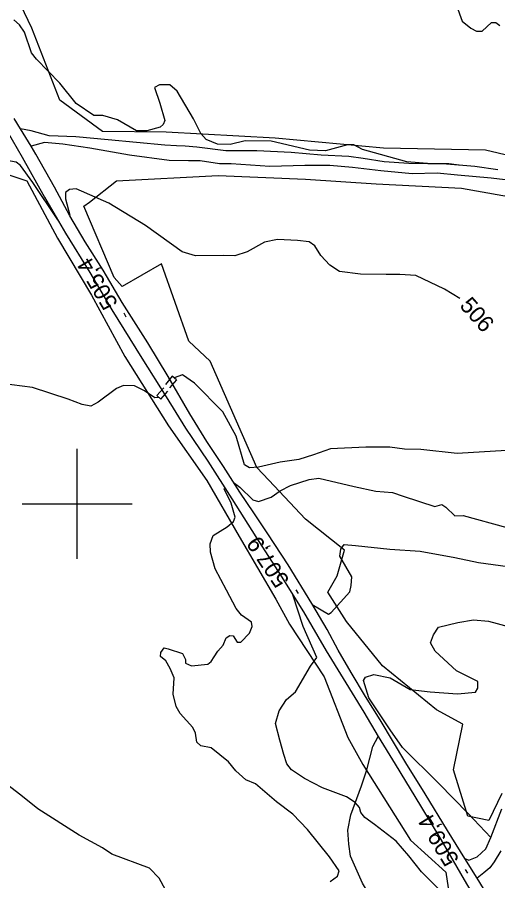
# Model space of a CAD drawing. Extents: x 347059 to 352153, y 6073752 to 6078601.
# Drawn here: x 348583.7 to 348714.9, y 6076397.1 to 6076632.7 of the extents above; entities that cross this region are included whole.
import ezdxf

# ---------------------------------------------------------------- set-up
doc = ezdxf.new("R2010")
doc.units = 0
for name, color, linetype in [('Level 1', 7, 'Continuous'), ('Level 19', 7, 'Continuous'), ('Level 2', 7, 'Continuous'), ('Level 21', 7, 'Continuous'), ('Level 22', 7, 'Continuous'), ('Level 26', 7, 'Continuous'), ('Level 3', 7, 'Continuous'), ('Level 4', 7, 'Continuous'), ('Level 44', 7, 'Continuous'), ('Level 61', 7, 'Continuous')]:
    doc.layers.add(name, color=color, linetype=linetype)

msp = doc.modelspace()

# ---------------------------------------------------------------- linework, layer by layer
at = {"layer": 'Level 1'}
msp.add_lwpolyline([(348703.64, 6076635.99), (348705.17, 6076631.64), (348707.5, 6076629.76), (348709.02, 6076628.93), (348710.61, 6076628.91), (348713.12, 6076631.3), (348714.35, 6076631.36), (348715.42, 6076630.52)], dxfattribs=at)
at = {"layer": 'Level 19'}
for points in [[(348714.9, 6076591.14), (348708.6, 6076592.06), (348700.89, 6076592.62), (348690.62, 6076592.83), (348683.84, 6076593.34), (348678.14, 6076594.17), (348674.16, 6076594.72), (348666.64, 6076595.13), (348658.44, 6076595.81), (348649.13, 6076596.3), (348640.63, 6076596.27), (348632.71, 6076597.33), (348629.55, 6076597.53), (348627.16, 6076597.62), (348624.01, 6076597.89), (348608.52, 6076599.33), (348599.68, 6076600.15), (348592.42, 6076600.42), (348587.45, 6076601.79), (348584.55, 6076602.27)], [(348718.42, 6076588.17), (348713.08, 6076588.84), (348703.85, 6076589.69), (348698.36, 6076590.18), (348691.52, 6076590.04), (348682.9, 6076590.88), (348675.24, 6076591.71), (348668.99, 6076592.3), (348662.2, 6076592.29), (348652.63, 6076592.03), (348642.04, 6076592.79), (348638.91, 6076592.78), (348633.64, 6076593.53), (348630.44, 6076593.61), (348625.11, 6076593.62), (348614.29, 6076595.1), (348603.51, 6076597.07), (348596.12, 6076598.12), (348591.07, 6076598.53), (348587.43, 6076597.54)], [(348705.91, 6076403.16), (348705.91, 6076403.16), (348706.93, 6076402.75), (348709.24, 6076403.65), (348711.61, 6076405.88), (348712.96, 6076408.9), (348715.94, 6076416.74)], [(348715.67, 6076405.31), (348713.91, 6076402.32), (348712.68, 6076400.68), (348711.1, 6076399.27), (348709.2, 6076397.86)]]:
    msp.add_lwpolyline(points, dxfattribs=at)
at = {"layer": 'Level 2'}
for points in [[(348673.81, 6076597.97), (348667.85, 6076596.26), (348663.48, 6076596.48), (348653.04, 6076598.94), (348645.93, 6076599.03), (348641.83, 6076598.05), (348638.34, 6076598.11), (348635.27, 6076599.36), (348633.82, 6076600.99), (348631.77, 6076605.04), (348627.36, 6076612.6), (348625.31, 6076614.33), (348622.55, 6076614.33), (348621.18, 6076613.55), (348622.62, 6076609.35), (348624, 6076604.59), (348623.54, 6076603.44), (348622.71, 6076602.74), (348619.09, 6076601.8), (348616.24, 6076601.72), (348611.05, 6076604.78), (348607, 6076605.95), (348604.56, 6076605.92), (348599.79, 6076609.2), (348595.26, 6076614.77), (348588.94, 6076621.32), (348587.54, 6076623.07), (348585.61, 6076628.66), (348584.28, 6076630.69), (348582.73, 6076632.09)], [(348594.71, 6076577.48), (348587.95, 6076587.66), (348584.59, 6076592.28), (348583.37, 6076593.2), (348579.76, 6076593.87), (348579.76, 6076593.87), (348574.42, 6076596.09), (348568.73, 6076598.39), (348566.06, 6076598.95), (348561.13, 6076599.74), (348554.01, 6076600.69), (348548.87, 6076601.57), (348547.53, 6076602.17), (348547.5, 6076602.29)], [(348704.35, 6076592.37), (348701.5, 6076592.73), (348696.81, 6076592.78), (348690.03, 6076593.33), (348677.96, 6076596.67), (348675.55, 6076597.94), (348673.81, 6076597.97)], [(348618.7, 6076575.94), (348608.66, 6076582), (348599.78, 6076585.97), (348597.93, 6076585.76), (348596.84, 6076584.92), (348596.82, 6076583.16), (348598.04, 6076578.77), (348597.97, 6076578.74)], [(348646.42, 6076568.77), (348643.11, 6076567.68), (348640.03, 6076567.76), (348632.31, 6076567.65), (348628.73, 6076568.78), (348618.7, 6076575.94)], [(348704.49, 6076555.99), (348700.36, 6076558.54), (348692.48, 6076562.25), (348688.1, 6076562.57), (348684.43, 6076562.54), (348677.38, 6076562.6), (348671.64, 6076563.38), (348669.05, 6076565.1), (348666.53, 6076567.7), (348664.89, 6076570.38), (348663.36, 6076571.51), (348660.23, 6076571.81), (348654.74, 6076572.13), (348651.16, 6076571.36), (348646.42, 6076568.77)], [(348642.93, 6076505.58), (348643.03, 6076505.63), (348644.48, 6076504.53), (348648.03, 6076501.05), (348649.54, 6076500.58), (348653.01, 6076501.8), (348655.49, 6076503.52), (348658.31, 6076505), (348663.35, 6076506.62), (348666.03, 6076507.01), (348675.69, 6076504.71), (348681.62, 6076503.4), (348686.15, 6076503.08)], [(348671.52, 6076399.83), (348668.94, 6076403.61), (348662.89, 6076411.08), (348658.87, 6076415.25), (348654.42, 6076418.65), (348648.7, 6076423.53), (348646.06, 6076424.67), (348643.39, 6076427.13), (348641.37, 6076429.62), (348636.59, 6076433.41), (348633.77, 6076433.98), (348632.67, 6076434.94), (348632.33, 6076437.38), (348631.57, 6076438.9), (348628.11, 6076442.74), (348627.08, 6076444.71), (348626.23, 6076448.07), (348626.49, 6076452.52), (348625.43, 6076455.01), (348624.27, 6076457.14), (348622.82, 6076458.35), (348622.9, 6076459.37), (348623.8, 6076460.69), (348624.88, 6076460.4), (348628.83, 6076459.16), (348629.58, 6076457.49), (348629.65, 6076456.46), (348631.21, 6076455.77), (348635.73, 6076456.25), (348636.59, 6076456.99), (348637.42, 6076458.25), (348638.41, 6076459.79), (348639.86, 6076461.44), (348640.74, 6076463.43), (348641.67, 6076464.09), (348642.62, 6076463.95), (348643.73, 6076462.19), (348644.69, 6076462.19), (348647.07, 6076464.65), (348647.8, 6076466.51), (348647.59, 6076467.69), (348644.87, 6076469.57), (348643.4, 6076471.44), (348640.83, 6076476.45), (348637.74, 6076482.24), (348636.4, 6076486.81), (348636.35, 6076489.08), (348637.17, 6076491.29), (348640.95, 6076493.73), (348642.75, 6076495.14), (348643.2, 6076496.35), (348642.09, 6076500.16), (348640.16, 6076504.07), (348640.45, 6076504.23)], [(348686.15, 6076503.08), (348689.08, 6076502.06), (348697.69, 6076499.25), (348699.56, 6076499.77), (348700.69, 6076499.11), (348703.15, 6076496.73), (348705.43, 6076496.79), (348717.31, 6076493.52)], [(348664.23, 6076472.53), (348668.61, 6076469.86), (348669.39, 6076470.36), (348674.49, 6076475.95), (348674.84, 6076477.67), (348675, 6076480.06), (348671.73, 6076485.65), (348671.98, 6076487.58), (348672.93, 6076488.84), (348676.04, 6076488.61), (348685.39, 6076487.64), (348693.67, 6076487.04), (348703.11, 6076485.32), (348709.62, 6076483.98), (348721.59, 6076482.36), (348731, 6076480.32), (348736.11, 6076478.78), (348740.33, 6076476.75)], [(348673.55, 6076420.01), (348667.06, 6076422.46), (348662.12, 6076425.01), (348658.56, 6076427.38), (348657.28, 6076429.01), (348656.45, 6076431.56), (348655.35, 6076435.51), (348654.15, 6076440.06), (348655.17, 6076443.48), (348657.22, 6076446.56), (348659.68, 6076448.71), (348663.72, 6076455.66), (348665.43, 6076458.07), (348661.74, 6076466.46), (348658.89, 6076475.11), (348658.99, 6076475.06)], [(348712.97, 6076408.92), (348706.82, 6076415.51), (348698.79, 6076423.66), (348688.86, 6076433.51), (348685.53, 6076438.28), (348679.7, 6076447), (348678.19, 6076451.73), (348678.8, 6076452.7), (348681.05, 6076453.4), (348685.47, 6076452.48), (348690.97, 6076449.32), (348696.43, 6076448.68), (348703.85, 6076448.12), (348708.83, 6076448.58), (348709.45, 6076449.71), (348709.44, 6076451.5), (348703.61, 6076454.44), (348697.77, 6076459.79), (348696.5, 6076462.02), (348697.3, 6076464.27), (348698.72, 6076466.3), (348703.95, 6076467.64), (348708.26, 6076468.28), (348712.37, 6076467.92), (348718.08, 6076466.37)], [(348700.43, 6076393.2), (348694.09, 6076399.59), (348690.6, 6076403.93), (348687.16, 6076407.91), (348681.19, 6076412.44), (348678.55, 6076414.39), (348677.48, 6076415.78), (348677.14, 6076417.12), (348675.93, 6076418.52), (348673.55, 6076420.01)], [(348669.1, 6076396.93), (348671.12, 6076398.4), (348671.52, 6076399.83)]]:
    msp.add_lwpolyline(points, dxfattribs=at)
at = {"layer": 'Level 21'}
for points in [[(348712.7, 6076392.23), (348709.2, 6076397.86), (348709.2, 6076397.86), (348705.91, 6076403.16), (348701.11, 6076410.82), (348695.02, 6076420.83), (348689.73, 6076429.27), (348682.73, 6076441.07), (348678.72, 6076447.44), (348674.8, 6076453.96), (348671.29, 6076460.01), (348668.32, 6076465.69), (348664.08, 6076472.78), (348657.61, 6076483.33), (348652.06, 6076491.81), (348648.23, 6076497.53), (348644.47, 6076503.16), (348640.01, 6076510.17), (348635.45, 6076516.94), (348630.75, 6076524.5), (348624.88, 6076534.69), (348619.3, 6076543.92), (348612.28, 6076554.87), (348607.12, 6076563.7), (348602.19, 6076571.44), (348598.06, 6076578.58), (348593.8, 6076586.42), (348588.73, 6076595.39), (348587.43, 6076597.54), (348584.55, 6076602.27), (348582.84, 6076605.09)], [(348580.91, 6076601.64), (348585.01, 6076594.57), (348591.14, 6076583.7), (348596.82, 6076573.82), (348603.5, 6076563.1), (348609.49, 6076552.94), (348617.71, 6076539.76), (348624.31, 6076529.13), (348629.62, 6076520.58), (348635.67, 6076511.59), (348642.3, 6076501.38), (348648.83, 6076490.94), (348655.77, 6076480.27), (348661.82, 6076470.49), (348667.99, 6076459.85), (348672.63, 6076452.28), (348678.26, 6076443.09), (348682.25, 6076436.53), (348686.89, 6076428.91), (348693.77, 6076417.61), (348699.32, 6076408.42), (348705.7, 6076397.36), (348710.77, 6076388.73)]]:
    msp.add_lwpolyline(points, dxfattribs=at)
at = {"layer": 'Level 22'}
msp.add_lwpolyline([(348695.34, 6076367.44), (348692.93, 6076369.77), (348690.98, 6076372.1), (348689.48, 6076374.59), (348688.28, 6076379.14), (348686.41, 6076383.06), (348681.19, 6076391.05), (348677.94, 6076396.43), (348674.66, 6076403.82), (348674.24, 6076407.08), (348673.91, 6076410.94), (348674.71, 6076415.08), (348677.69, 6076423.01), (348679.08, 6076427.41), (348680.75, 6076433.78), (348682.25, 6076436.53)], dxfattribs=at)
at = {"layer": 'Level 26'}
for p, q in [((348625.98, 6076534.77), (348624.15, 6076532.55)), ((348627.11, 6076533.83), (348625.26, 6076531.63)), ((348627.11, 6076533.83), (348625.98, 6076534.77)), ((348621.77, 6076529.55), (348623.69, 6076531.67)), ((348622.87, 6076528.57), (348624.77, 6076530.73)), ((348621.77, 6076529.55), (348622.87, 6076528.57))]:
    msp.add_line(p, q, dxfattribs=at)
at = {"layer": 'Level 3'}
for p, q in [((348613.45, 6076550.93), (348612.84, 6076551.96)), ((348660.5, 6076475.48), (348659.83, 6076476.47)), ((348706.66, 6076399.18), (348706.04, 6076400.21))]:
    msp.add_line(p, q, dxfattribs=at)
at = {"layer": 'Level 4'}
for points in [[(348717.28, 6076514.56), (348703.74, 6076513.74), (348693.85, 6076514.8), (348689.38, 6076514.93), (348685.39, 6076515.4), (348678.88, 6076515.4), (348669.22, 6076514.94), (348664.53, 6076513.38), (348660.55, 6076512.06), (348655.47, 6076511.32), (348649.57, 6076509.95), (348647.04, 6076509.84), (348645.71, 6076510.61), (348643.48, 6076518.45), (348639.76, 6076525.11), (348632.1, 6076532.89), (348628.79, 6076535.14), (348626.55, 6076534.33)], [(348622.31, 6076529.02), (348621.2, 6076528.92), (348618.39, 6076530.84), (348615.64, 6076532.14), (348612.72, 6076532.31), (348610.73, 6076531.47), (348605.72, 6076527.69), (348603.76, 6076526.64), (348601.35, 6076527.09), (348597.6, 6076528.53), (348587.83, 6076531.75), (348579.4, 6076532.85)], [(348628.7, 6076386.25), (348622.42, 6076397.83), (348619.8, 6076400.59), (348609.53, 6076404.42), (348606.9, 6076406.12), (348600.58, 6076409.53), (348589.28, 6076416.73), (348584.62, 6076420.48), (348577.1, 6076426.21)]]:
    msp.add_lwpolyline(points, dxfattribs=at)
at = {"layer": 'Level 44'}
for points in [[(348730.7, 6076591.95), (348711.51, 6076596.44), (348683.7, 6076597.03), (348654.12, 6076599.76), (348624.34, 6076601.37), (348606.96, 6076601.61), (348595.32, 6076610.12), (348587.63, 6076629.78), (348582.52, 6076640.49)], [(348579.43, 6076590.43), (348586.32, 6076588.11), (348594.69, 6076572.44), (348603.98, 6076556.93), (348613.08, 6076540.2), (348624.93, 6076521.28), (348635.4, 6076506.32), (348644.29, 6076491.09), (348654.23, 6076473.92), (348657.97, 6076467.15), (348667.49, 6076452.8), (348673.96, 6076436.2), (348678.05, 6076428.84), (348691.08, 6076408.17), (348700.66, 6076399.44), (348701.36, 6076395.23)], [(348715.95, 6076420.94), (348712.41, 6076413.61), (348706.68, 6076414.75), (348702.79, 6076427.37), (348705.3, 6076439.83), (348698.1, 6076443.79), (348683.39, 6076455.8), (348673.54, 6076467.88), (348668.45, 6076475.89), (348671.01, 6076480.31), (348673.06, 6076487.3), (348662.33, 6076495.8), (348652.34, 6076506.46), (348649.13, 6076509.92), (348636.34, 6076538.88), (348630.54, 6076544.37), (348623.03, 6076565.44), (348612.33, 6076559.27), (348610.09, 6076561.75), (348601.88, 6076581.16), (348603.36, 6076582.26), (348610.79, 6076588.08), (348638.57, 6076589.56), (348662.37, 6076588.6), (348681.71, 6076587.29), (348704.96, 6076586.15), (348727.55, 6076582.09)]]:
    msp.add_lwpolyline(points, dxfattribs=at)
at = {"layer": 'Level 61'}
for p, q in [((348600, 6076485), (348600, 6076515)), ((348585, 6076500), (348615, 6076500))]:
    msp.add_line(p, q, dxfattribs=at)

# ---------------------------------------------------------------- texts
at = {"layer": 'Level 2'}
msp.add_text('506', height=4.5, rotation=311.442, dxfattribs=at).set_placement((348704.25, 6076553.91))
at = {"layer": 'Level 3'}
for s, rotation, p in [('505,4', 120.6924, (348611.3, 6076554.67)), ('507,9', 123.8797, (348658.14, 6076479.1)), ('509,4', 121.0504, (348704.48, 6076402.9))]:
    msp.add_text(s, height=4.5, rotation=rotation, dxfattribs=at).set_placement(p)

doc.saveas('drawing.dxf')
